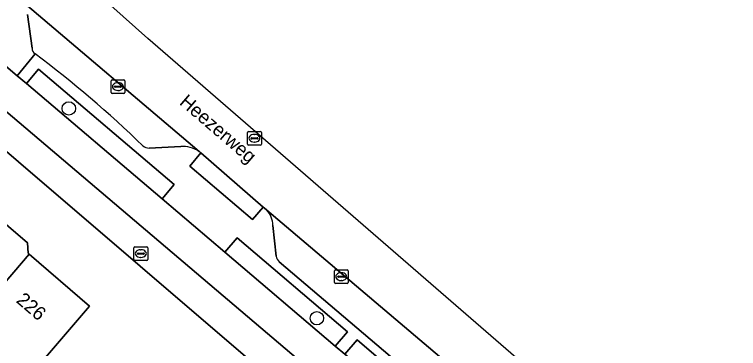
# Model space of a CAD drawing. Extents: x 162344 to 162869, y 381217 to 381818.
# Drawn here: x 162555.1 to 162607.8, y 381759 to 381783.3 of the extents above; entities that cross this region are included whole.
import ezdxf

# ---------------------------------------------------------------- set-up
doc = ezdxf.new("R2010")
doc.units = 0
for name, color, linetype in [('IMGEO_Berm_groen', 7, 'Continuous'), ('IMGEO_Berm_open', 7, 'Continuous'), ('IMGEO_Boom', 7, 'Continuous'), ('IMGEO_Brandkraan', 7, 'Continuous'), ('IMGEO_Erf', 7, 'Continuous'), ('IMGEO_Fietspad_gesloten', 7, 'Continuous'), ('IMGEO_Kolk', 7, 'Continuous'), ('IMGEO_Openbare_ruimte_label', 7, 'Continuous'), ('IMGEO_Pand', 7, 'Continuous'), ('IMGEO_Pand_nummerreeks', 7, 'Continuous'), ('IMGEO_Parkeervlak_open', 7, 'Continuous'), ('IMGEO_Rijbaan_lokaal_gesloten', 7, 'Continuous'), ('IMGEO_Rioolput', 7, 'Continuous'), ('IMGEO_Voetpad_open', 7, 'Continuous')]:
    doc.layers.add(name, color=color, linetype=linetype)

msp = doc.modelspace()

# ---------------------------------------------------------------- linework, layer by layer
at = {"layer": 'IMGEO_Berm_groen'}
for points in [[(162555.268, 381784.639), (162554.472, 381785.229), (162551.904, 381787.167), (162551.096, 381786.201), (162549.242, 381783.987), (162555.254, 381778.882), (162556.553, 381780.481)], [(162556.333, 381780.893), (162555.992, 381783.348)]]:
    msp.add_lwpolyline(points, dxfattribs=at)
for points in [[(162556.809, 381779.375), (162555.923, 381778.315), (162565.81, 381769.93), (162566.688, 381770.977)], [(162571.277, 381767.104), (162570.386, 381766.048), (162578.437, 381759.221), (162579.328, 381760.244)], [(162580.027, 381759.664), (162579.14, 381758.624), (162580.343, 381757.604), (162587.725, 381751.338), (162588.574, 381752.351)]]:
    msp.add_lwpolyline(points, close=True, dxfattribs=at)
msp.add_arc((162556.885, 381780.923), 0.553, 183.1314, 233.0713, dxfattribs=at)
at = {"layer": 'IMGEO_Berm_open'}
for points in [[(162556.553, 381780.481), (162555.254, 381778.882), (162555.923, 381778.315), (162556.809, 381779.375), (162566.688, 381770.977), (162565.81, 381769.93), (162570.386, 381766.048), (162571.277, 381767.104), (162579.328, 381760.244), (162578.437, 381759.221), (162579.14, 381758.624), (162580.027, 381759.664), (162588.574, 381752.351), (162587.725, 381751.338), (162592.297, 381747.457), (162593.179, 381748.497), (162601.068, 381741.768), (162600.195, 381740.753), (162600.868, 381740.181), (162601.745, 381741.193), (162610.047, 381734.161), (162609.157, 381733.146), (162613.737, 381729.258)], [(162567.168, 381773.753), (162564.872, 381773.622)], [(162573.44, 381769.111), (162573.262, 381769.271), (162573.187, 381769.336), (162572.403, 381768.441), (162567.831, 381772.301), (162568.63, 381773.285), (162568.535, 381773.367), (162568.51, 381773.389)], [(162574.125, 381765.769), (162573.887, 381768.001)], [(162586.14, 381755.325), (162574.352, 381765.349)]]:
    msp.add_lwpolyline(points, dxfattribs=at)
for centre, radius, start, end in [((162510.256, 381718.166), 77.631, 45.76563, 53.38941), ((162564.955, 381774.575), 0.957, 235.3615, 265.032), ((162567.263, 381771.449), 2.306, 57.2799, 92.3689), ((162572.283, 381768), 1.604, 0.0359, 43.8337), ((162574.76, 381765.841), 0.639, 186.4606, 230.3198)]:
    msp.add_arc(centre, radius, start, end, dxfattribs=at)
at = {"layer": 'IMGEO_Boom'}
for centre in [(162559.014, 381776.512), (162577.091, 381761.246)]:
    msp.add_circle(centre, 0.489, dxfattribs=at)
at = {"layer": 'IMGEO_Brandkraan'}
for p, q in [((162563.76, 381765.521), (162563.76, 381766.373)), ((162563.835, 381766.447), (162564.687, 381766.447)), ((162564.248, 381766.227), (162564.273, 381766.227)), ((162564.761, 381766.373), (162564.761, 381765.521)), ((162564.019, 381765.941), (162564.019, 381765.953)), ((162564.457, 381765.904), (162564.059, 381765.904)), ((162564.062, 381765.99), (162564.46, 381765.99)), ((162564.271, 381765.667), (162564.246, 381765.667)), ((162564.503, 381765.953), (162564.503, 381765.941)), ((162564.687, 381765.447), (162563.835, 381765.447))]:
    msp.add_line(p, q, dxfattribs=at)
for points in [[(162563.76, 381765.521), (162563.76, 381766.373)], [(162563.835, 381766.447), (162564.687, 381766.447)], [(162564.761, 381766.373), (162564.761, 381765.521)], [(162564.687, 381765.447), (162563.835, 381765.447)]]:
    msp.add_lwpolyline(points, dxfattribs=at)
for centre, radius, start, end in [((162563.837, 381766.371), 0.0765, 91.552, 178.448), ((162563.837, 381766.371), 0.0765, 91.552, 178.448), ((162564.685, 381766.371), 0.0765, 1.552, 88.448), ((162564.685, 381766.371), 0.0765, 1.552, 88.448), ((162563.837, 381765.523), 0.0765, 181.552, 268.448), ((162563.837, 381765.523), 0.0765, 181.552, 268.448), ((162564.059, 381765.95), 0.0403, 85.8775, 175.7526), ((162564.056, 381765.94), 0.0366, 178.938, 274.7102), ((162564.46, 381765.947), 0.043, 264.8664, 352.4533), ((162564.464, 381765.952), 0.0386, 1.7309, 96.639), ((162564.685, 381765.523), 0.0765, 271.552, 358.448), ((162564.685, 381765.523), 0.0765, 271.552, 358.448)]:
    msp.add_arc(centre, radius, start, end, dxfattribs=at)
for centre, major_axis, ratio, start_param, end_param in [((162564.247, 381765.947), (-0.387, 0.002), 0.722429, 4.712389, 7.853982), ((162564.272, 381765.947), (-0.39, 0.002), 0.717154, 1.570796, 4.712389)]:
    msp.add_ellipse(centre, major_axis=major_axis, ratio=ratio, start_param=start_param, end_param=end_param, dxfattribs=at)
at = {"layer": 'IMGEO_Erf'}
for points in [[(162607.811, 381727.718), (162581.778, 381750), (162528.884, 381795.273)], [(162551.834, 381770.291), (162555.99, 381766.721), (162556.045, 381765.985), (162556.129, 381765.913), (162560.531, 381762.132), (162555.994, 381756.85), (162556.078, 381756.61), (162551.342, 381751.096)]]:
    msp.add_lwpolyline(points, dxfattribs=at)
at = {"layer": 'IMGEO_Fietspad_gesloten'}
for points in [[(162530.162, 381796.875), (162530.974, 381796.217), (162578.489, 381755.878), (162611.83, 381727.598), (162620.898, 381719.907), (162656.302, 381689.888), (162668.485, 381679.538), (162672.31, 381676.305)], [(162613.737, 381729.258), (162609.157, 381733.146), (162600.868, 381740.181), (162600.195, 381740.753), (162592.297, 381747.457), (162587.725, 381751.338), (162580.343, 381757.604), (162579.14, 381758.624), (162578.437, 381759.221), (162570.386, 381766.048), (162565.81, 381769.93), (162555.923, 381778.315), (162555.254, 381778.882), (162549.242, 381783.987)]]:
    msp.add_lwpolyline(points, dxfattribs=at)
at = {"layer": 'IMGEO_Kolk'}
for p, q in [((162562.094, 381777.673), (162562.094, 381778.525)), ((162562.169, 381778.599), (162563.021, 381778.599)), ((162562.396, 381778.142), (162562.794, 381778.142)), ((162562.582, 381778.379), (162562.607, 381778.379)), ((162563.095, 381778.525), (162563.095, 381777.673)), ((162562.353, 381778.093), (162562.353, 381778.105)), ((162562.791, 381778.056), (162562.393, 381778.056)), ((162562.605, 381777.819), (162562.58, 381777.819)), ((162562.837, 381778.105), (162562.837, 381778.093)), ((162563.021, 381777.599), (162562.169, 381777.599)), ((162578.368, 381763.844), (162578.368, 381764.696)), ((162578.443, 381764.77), (162579.295, 381764.77)), ((162578.856, 381764.55), (162578.881, 381764.55)), ((162579.369, 381764.696), (162579.369, 381763.844)), ((162578.627, 381764.264), (162578.627, 381764.276)), ((162579.065, 381764.227), (162578.667, 381764.227)), ((162578.67, 381764.313), (162579.068, 381764.313)), ((162578.879, 381763.99), (162578.854, 381763.99)), ((162579.111, 381764.276), (162579.111, 381764.264)), ((162579.295, 381763.77), (162578.443, 381763.77))]:
    msp.add_line(p, q, dxfattribs=at)
for points in [[(162562.094, 381777.673), (162562.094, 381778.525)], [(162562.169, 381778.599), (162563.021, 381778.599)], [(162563.095, 381778.525), (162563.095, 381777.673)], [(162563.021, 381777.599), (162562.169, 381777.599)], [(162578.368, 381763.844), (162578.368, 381764.696)], [(162578.443, 381764.77), (162579.295, 381764.77)], [(162579.369, 381764.696), (162579.369, 381763.844)], [(162579.295, 381763.77), (162578.443, 381763.77)]]:
    msp.add_lwpolyline(points, dxfattribs=at)
for centre, radius, start, end in [((162562.171, 381778.523), 0.0765, 91.552, 178.448), ((162562.171, 381778.523), 0.0765, 91.552, 178.448), ((162562.393, 381778.102), 0.0403, 85.8775, 175.7526), ((162562.798, 381778.104), 0.0386, 1.7309, 96.639), ((162563.019, 381778.523), 0.0765, 1.552, 88.448), ((162563.019, 381778.523), 0.0765, 1.552, 88.448), ((162562.171, 381777.675), 0.0765, 181.552, 268.448), ((162562.171, 381777.675), 0.0765, 181.552, 268.448), ((162562.39, 381778.092), 0.0366, 178.938, 274.7102), ((162562.794, 381778.099), 0.043, 264.8664, 352.4533), ((162563.019, 381777.675), 0.0765, 271.552, 358.448), ((162563.019, 381777.675), 0.0765, 271.552, 358.448), ((162578.445, 381764.694), 0.0765, 91.552, 178.448), ((162578.445, 381764.694), 0.0765, 91.552, 178.448), ((162579.293, 381764.694), 0.0765, 1.552, 88.448), ((162579.293, 381764.694), 0.0765, 1.552, 88.448), ((162578.667, 381764.273), 0.0403, 85.8775, 175.7526), ((162578.664, 381764.263), 0.0366, 178.938, 274.7102), ((162579.068, 381764.27), 0.043, 264.8664, 352.4533), ((162579.072, 381764.275), 0.0386, 1.7309, 96.639), ((162578.445, 381763.846), 0.0765, 181.552, 268.448), ((162578.445, 381763.846), 0.0765, 181.552, 268.448), ((162579.293, 381763.846), 0.0765, 271.552, 358.448), ((162579.293, 381763.846), 0.0765, 271.552, 358.448)]:
    msp.add_arc(centre, radius, start, end, dxfattribs=at)
for centre, major_axis, ratio, start_param, end_param in [((162562.581, 381778.099), (-0.387, 0.002), 0.722429, 4.712389, 7.853982), ((162562.606, 381778.099), (-0.39, 0.002), 0.717154, 1.570796, 4.712389), ((162578.855, 381764.27), (-0.387, 0.002), 0.722429, 4.712389, 7.853982), ((162578.88, 381764.27), (-0.39, 0.002), 0.717154, 1.570796, 4.712389)]:
    msp.add_ellipse(centre, major_axis=major_axis, ratio=ratio, start_param=start_param, end_param=end_param, dxfattribs=at)
at = {"layer": 'IMGEO_Pand'}
for points in [[(162550.073, 381758.842), (162556.129, 381765.913), (162556.045, 381765.985), (162555.99, 381766.721), (162551.834, 381770.291), (162545.414, 381762.795), (162545.887, 381762.388), (162542.324, 381758.24), (162544.641, 381756.25), (162548.228, 381760.427)], [(162556.129, 381765.913), (162550.073, 381758.842), (162552.292, 381756.936), (162549.716, 381753.937), (162550.149, 381753.565), (162548.102, 381751.181), (162548.831, 381750.555), (162548.354, 381750), (162545.715, 381746.927), (162548.456, 381744.573), (162552.9, 381749.758), (162552.618, 381750), (162551.342, 381751.096), (162556.078, 381756.61), (162555.994, 381756.85), (162560.531, 381762.132)]]:
    msp.add_lwpolyline(points, close=True, dxfattribs=at)
at = {"layer": 'IMGEO_Parkeervlak_open'}
for points in [[(162568.51, 381773.389), (162555.514, 381784.426)], [(162555.992, 381783.348), (162556.333, 381780.893)], [(162564.872, 381773.622), (162567.168, 381773.753)], [(162590.332, 381754.827), (162573.44, 381769.111)], [(162573.887, 381768.001), (162574.125, 381765.769)], [(162574.352, 381765.349), (162586.14, 381755.325)]]:
    msp.add_lwpolyline(points, dxfattribs=at)
for centre, radius, start, end in [((162556.885, 381780.923), 0.553, 183.1314, 233.0713), ((162510.256, 381718.166), 77.631, 45.76563, 53.38941), ((162564.955, 381774.575), 0.957, 235.3615, 265.032), ((162567.263, 381771.449), 2.306, 57.2799, 92.3689), ((162572.283, 381768), 1.604, 0.0359, 43.8337), ((162574.76, 381765.841), 0.639, 186.4606, 230.3198)]:
    msp.add_arc(centre, radius, start, end, dxfattribs=at)
at = {"layer": 'IMGEO_Rijbaan_lokaal_gesloten'}
for points in [[(162682.885, 381679.37), (162660.039, 381699.143), (162564.766, 381781.599), (162531.941, 381810.835), (162531.76, 381810.666), (162534.637, 381807.721), (162534.665, 381807.693), (162538.071, 381804.24), (162539.651, 381802.697)], [(162555.514, 381784.426), (162568.51, 381773.389), (162568.535, 381773.367), (162568.63, 381773.285), (162573.187, 381769.336), (162573.262, 381769.271), (162573.44, 381769.111), (162590.332, 381754.827), (162590.542, 381754.648), (162595.13, 381750.74), (162611.645, 381736.725)]]:
    msp.add_lwpolyline(points, dxfattribs=at)
at = {"layer": 'IMGEO_Rioolput'}
for p, q in [((162572.043, 381773.915), (162572.043, 381774.767)), ((162572.118, 381774.841), (162572.97, 381774.841)), ((162572.531, 381774.621), (162572.556, 381774.621)), ((162573.044, 381774.767), (162573.044, 381773.915)), ((162572.302, 381774.335), (162572.302, 381774.347)), ((162572.74, 381774.298), (162572.342, 381774.298)), ((162572.345, 381774.384), (162572.743, 381774.384)), ((162572.554, 381774.061), (162572.529, 381774.061)), ((162572.786, 381774.347), (162572.786, 381774.335)), ((162572.97, 381773.841), (162572.118, 381773.841))]:
    msp.add_line(p, q, dxfattribs=at)
for points in [[(162572.043, 381773.915), (162572.043, 381774.767)], [(162572.118, 381774.841), (162572.97, 381774.841)], [(162573.044, 381774.767), (162573.044, 381773.915)], [(162572.97, 381773.841), (162572.118, 381773.841)]]:
    msp.add_lwpolyline(points, dxfattribs=at)
for centre, radius, start, end in [((162572.12, 381774.765), 0.0765, 91.552, 178.448), ((162572.12, 381774.765), 0.0765, 91.552, 178.448), ((162572.968, 381774.765), 0.0765, 1.552, 88.448), ((162572.968, 381774.765), 0.0765, 1.552, 88.448), ((162572.12, 381773.917), 0.0765, 181.552, 268.448), ((162572.12, 381773.917), 0.0765, 181.552, 268.448), ((162572.342, 381774.344), 0.0403, 85.8775, 175.7526), ((162572.339, 381774.334), 0.0366, 178.938, 274.7102), ((162572.743, 381774.341), 0.043, 264.8664, 352.4533), ((162572.747, 381774.346), 0.0386, 1.7309, 96.639), ((162572.968, 381773.917), 0.0765, 271.552, 358.448), ((162572.968, 381773.917), 0.0765, 271.552, 358.448)]:
    msp.add_arc(centre, radius, start, end, dxfattribs=at)
for centre, major_axis, ratio, start_param, end_param in [((162572.53, 381774.341), (-0.387, 0.002), 0.722429, 4.712389, 7.853982), ((162572.555, 381774.341), (-0.39, 0.002), 0.717154, 1.570796, 4.712389)]:
    msp.add_ellipse(centre, major_axis=major_axis, ratio=ratio, start_param=start_param, end_param=end_param, dxfattribs=at)
at = {"layer": 'IMGEO_Voetpad_open'}
for points in [[(162672.31, 381676.305), (162668.485, 381679.538), (162656.302, 381689.888), (162620.898, 381719.907), (162611.83, 381727.598), (162578.489, 381755.878), (162530.974, 381796.217)], [(162528.884, 381795.273), (162581.778, 381750), (162607.811, 381727.718), (162608.637, 381727.011), (162641.109, 381699.217), (162651.895, 381689.662), (162650.823, 381688.494), (162652.873, 381686.801), (162657.285, 381682.992), (162657.765, 381682.579), (162670.832, 381671.299), (162671.169, 381671.008), (162679.213, 381664.065), (162681.539, 381661.361), (162682.168, 381662.17), (162684.232, 381664.825), (162683.099, 381665.838)]]:
    msp.add_lwpolyline(points, dxfattribs=at)
msp.add_lwpolyline([(162568.63, 381773.285), (162567.831, 381772.301), (162572.403, 381768.441), (162573.187, 381769.336)], close=True, dxfattribs=at)

# ---------------------------------------------------------------- texts
at = {"layer": 'IMGEO_Openbare_ruimte_label'}
msp.add_text('Heezerweg', height=1, rotation=319.3801, dxfattribs=at).set_placement((162567.011, 381776.858))
at = {"layer": 'IMGEO_Pand_nummerreeks'}
msp.add_text('226', height=1, rotation=319.4259, dxfattribs=at).set_placement((162555.115, 381762.452))

doc.saveas('drawing.dxf')
